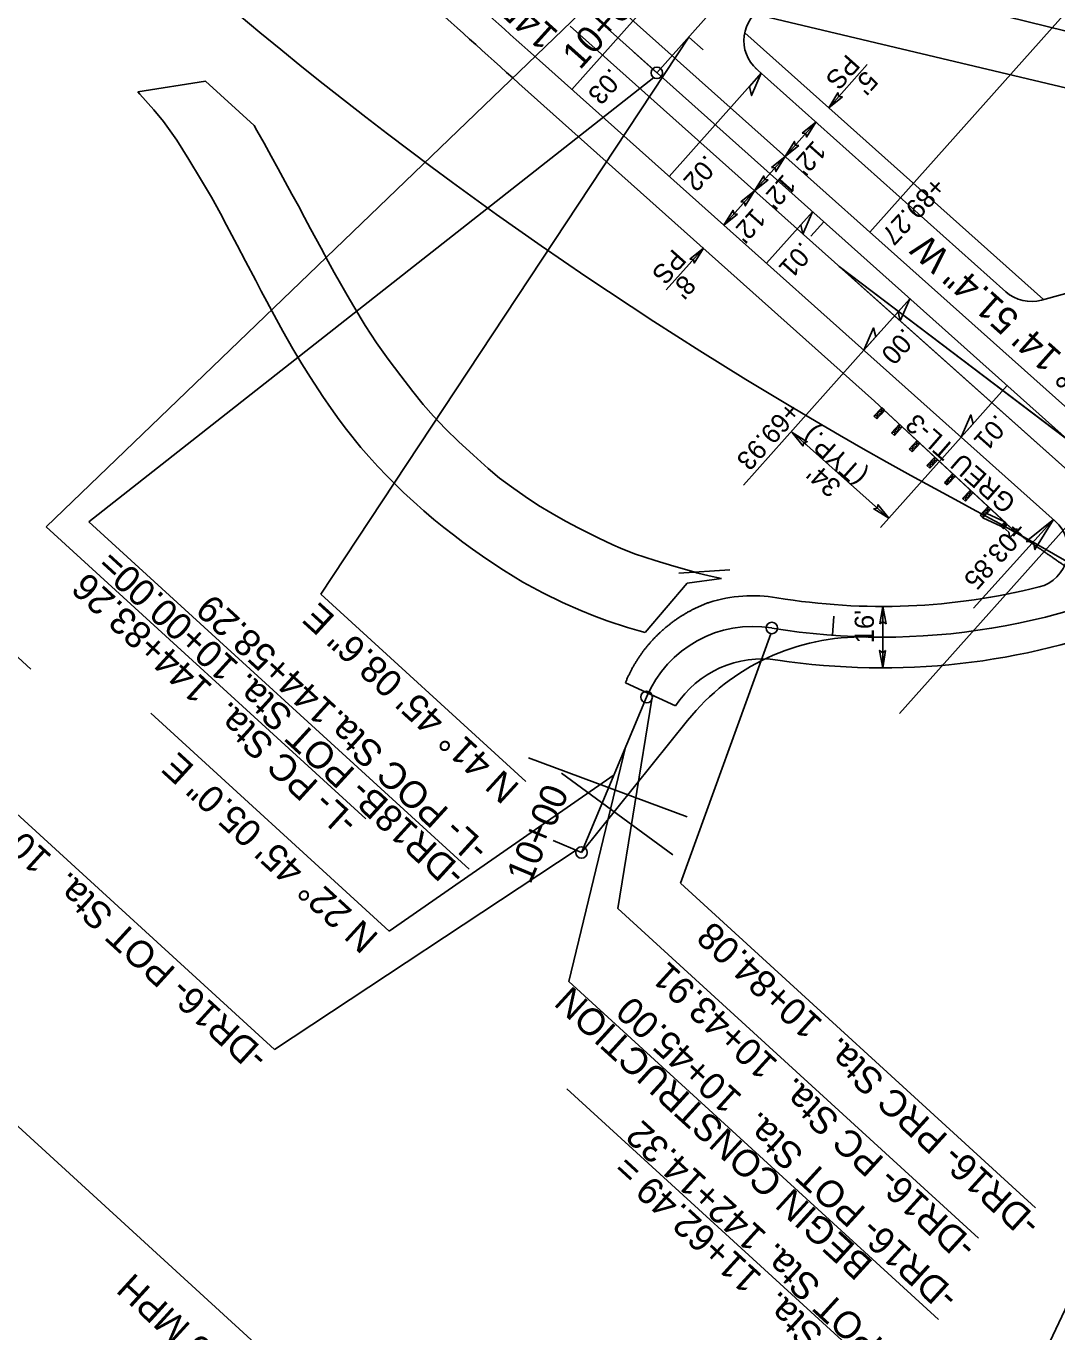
# Model space of a CAD drawing. Extents: x 472216 to 481979, y 489069 to 507339.
# Drawn here: x 476565.4 to 476834, y 500321.4 to 500661.5 of the extents above; entities that cross this region are included whole.
import ezdxf

# ---------------------------------------------------------------- set-up
doc = ezdxf.new("R2010")
doc.units = 0
for name, color, linetype in [('Exist Horizontal Alignment Point', 7, 'Continuous'), ('Old_Level_12', 7, 'Continuous'), ('Prop Drainage Structure Drop Inlet Grate 2 Narrow Slots and Sag Grates 840 24 CELL', 7, 'Continuous'), ('Prop Drainage Structure Drop Inlet Grate 2 Wide Slots and Sag Grates 840 22 Label', 7, 'Continuous'), ('Prop Drainage Structure Outlet Berm Ditch 850 10 CELL', 7, 'Continuous'), ('Prop Drainage Structure Pipe CSP 15in', 7, 'Continuous'), ('Prop Drainage Structure Pipe Plug CELL', 7, 'Continuous'), ('Prop Drainage Structure Pipe RCP 15in Class III Label', 7, 'Continuous'), ('Prop Drainage Structure Pipe RCP 24in Class III Label', 7, 'Continuous'), ('Prop Drainage Structure Tops and Inverts LABEL', 7, 'Continuous'), ('Prop Earthen Structure Head Ditch', 7, 'Continuous'), ('Prop Erosion Embankment Toe Protection CELL', 7, 'Continuous'), ('Prop Rem of Exist Asph Pvmt', 7, 'Continuous'), ('Sheet Block Revision CELL', 7, 'Continuous'), ('Sheet Clip Boundary CELL', 7, 'Continuous'), ('Sheet North Arrow Point CELL', 7, 'Continuous'), ('Sheet PE Seal Cell', 7, 'Continuous'), ('Sheet Plan And Profile CELL', 7, 'Continuous'), ('Sheet Plot Border Inside CELL', 7, 'Continuous'), ('Sheet Profile Grid Major CELL', 7, 'Continuous'), ('Sheet Profile Grid Minor CELL', 7, 'Continuous')]:
    doc.layers.add(name, color=color, linetype=linetype)

msp = doc.modelspace()

# ---------------------------------------------------------------- linework, layer by layer
at = {"layer": 'Exist Horizontal Alignment Point'}
msp.add_line((476736.62, 500216.48), (476558.13, 500379.58), dxfattribs=at)
at = {"layer": 'Old_Level_12'}
for p, q in [((476768.29, 500676.98), (476903.13, 500643.65)), ((476570.61, 500531.09), (476712.1, 500667.07)), ((477052.5, 500593.87), (476745.48, 500666.96)), ((476738.03, 500658.61), (476642.18, 500513.5)), ((476728.92, 500648.06), (476581.76, 500532.38)), ((476474.53, 500578.15), (476566.63, 500493.99)), ((476570.61, 500531.09), (476653.87, 500455.01)), ((476581.76, 500532.38), (476680.83, 500441.85)), ((476695.57, 500464.72), (476642.18, 500513.5)), ((476759.43, 500503.22), (476735.91, 500438.24)), ((476728.46, 500486.13), (476719.59, 500431.66)), ((476911.74, 500486.86), (476815.89, 500284.53)), ((476659.96, 500425.75), (476597.86, 500482.49)), ((476630.07, 500394.95), (476536.08, 500480.83)), ((476706.77, 500412.62), (476721.59, 500473.63)), ((476659.96, 500425.75), (476718.58, 500466.46)), ((476708.71, 500446.8), (476630.07, 500394.95)), ((476828.43, 500353.7), (476735.91, 500438.24)), ((476813.58, 500345.77), (476719.59, 500431.66)), ((476803.08, 500324.62), (476706.77, 500412.62)), ((476706.29, 500384.67), (476815.89, 500284.53))]:
    msp.add_line(p, q, dxfattribs=at)
for centre in [(476729.74, 500649.32), (476729.74, 500649.32), (476759.68, 500504.7), (476727.07, 500486.71), (476710.09, 500446.22)]:
    msp.add_circle(centre, 1.5, dxfattribs=at)
at = {"layer": 'Prop Drainage Structure Drop Inlet Grate 2 Narrow Slots and Sag Grates 840 24 CELL'}
for p, q in [((476787.94, 500581.84), (476752.28, 500541.89)), ((476789.95, 500533.48), (476764.81, 500555.92)), ((476809.03, 500554.41), (476787.99, 500530.84))]:
    msp.add_line(p, q, dxfattribs=at)
for points in [[(476756.91, 500649.19), (476754.41, 500643.38), (476753.83, 500645.74)], [(476770.29, 500613.12), (476767.78, 500607.31), (476767.21, 500609.67)], [(476795.65, 500590.48), (476793.15, 500584.67), (476792.57, 500587.03)], [(476783.67, 500577.05), (476786.17, 500582.86), (476786.75, 500580.5)], [(476809.03, 500554.41), (476811.53, 500560.22), (476812.11, 500557.86)], [(476767.87, 500552.07), (476765.02, 500555.65), (476768.93, 500553.23), (476767.97, 500553.02)], [(476787.33, 500536.86), (476790.17, 500533.28), (476786.26, 500535.7), (476787.22, 500535.91)]]:
    msp.add_lwpolyline(points, close=True, dxfattribs=at)
at = {"layer": 'Prop Drainage Structure Drop Inlet Grate 2 Wide Slots and Sag Grates 840 22 Label'}
for p, q in [((476707.57, 500644.98), (476731.54, 500671.83)), ((476732.94, 500622.34), (476756.91, 500649.19)), ((476758.3, 500599.69), (476770.29, 500613.12)), ((476783.67, 500577.05), (476795.65, 500590.48)), ((476809.03, 500554.41), (476821.02, 500567.84))]:
    msp.add_line(p, q, dxfattribs=at)
at = {"layer": 'Prop Drainage Structure Outlet Berm Ditch 850 10 CELL'}
for points in [[(476778.07, 500643.04), (476774.5, 500640.2), (476776.91, 500644.1), (476777.13, 500643.14)], [(476767.59, 500633.62), (476771.17, 500636.47), (476768.75, 500632.56), (476768.54, 500633.52)], [(476766.75, 500630.35), (476763.18, 500627.51), (476765.59, 500631.42), (476765.81, 500630.46)], [(476759.6, 500624.67), (476763.18, 500627.51), (476760.76, 500623.6), (476760.55, 500624.57)], [(476758.76, 500621.4), (476755.19, 500618.56), (476757.6, 500622.47), (476757.82, 500621.51)], [(476751.61, 500615.72), (476755.19, 500618.56), (476752.77, 500614.65), (476752.56, 500615.61)], [(476750.77, 500612.45), (476747.2, 500609.61), (476749.61, 500613.52), (476749.83, 500612.55)], [(476738.29, 500600.8), (476741.87, 500603.64), (476739.45, 500599.73), (476739.24, 500600.69)], [(476825.94, 500527.26), (476833.1, 500532.92), (476828.25, 500525.12), (476827.83, 500527.05)], [(476787.87, 500505.8), (476788.57, 500510.31), (476789.45, 500505.81), (476788.64, 500506.37)], [(476789.35, 500498.82), (476788.58, 500494.31), (476787.77, 500498.84), (476788.57, 500498.26)]]:
    msp.add_lwpolyline(points, close=True, dxfattribs=at)
at = {"layer": 'Prop Drainage Structure Pipe Plug CELL'}
for p, q in [((476786.48, 500563.82), (476820.73, 500531.99)), ((476788.34, 500562.09), (476786.3, 500559.89)), ((476788.05, 500560.31), (476786.3, 500559.89)), ((476789.08, 500561.41), (476787.03, 500559.21)), ((476787.03, 500559.21), (476787.32, 500560.99)), ((476787.32, 500560.99), (476789.08, 500561.41)), ((476787.32, 500560.99), (476788.05, 500560.31)), ((476788.05, 500560.31), (476788.34, 500562.09)), ((476789.08, 500561.41), (476788.05, 500560.31)), ((476788.34, 500562.09), (476789.08, 500561.41)), ((476786.3, 500559.89), (476787.03, 500559.21)), ((476792.96, 500557.8), (476790.88, 500555.56)), ((476793.69, 500557.12), (476791.61, 500554.88)), ((476791.61, 500554.88), (476791.92, 500556.68)), ((476791.92, 500556.68), (476793.69, 500557.12)), ((476791.92, 500556.68), (476792.65, 500556)), ((476792.96, 500557.8), (476792.65, 500556)), ((476792.65, 500556), (476790.88, 500555.56)), ((476790.88, 500555.56), (476791.61, 500554.88)), ((476797.57, 500553.51), (476795.5, 500551.28)), ((476797.57, 500553.51), (476797.27, 500551.71)), ((476797.27, 500551.71), (476795.5, 500551.28)), ((476795.5, 500551.28), (476796.23, 500550.6)), ((476798.31, 500552.83), (476796.23, 500550.6)), ((476796.23, 500550.6), (476796.54, 500552.39)), ((476796.54, 500552.39), (476798.31, 500552.83)), ((476796.54, 500552.39), (476797.27, 500551.71)), ((476802.19, 500549.22), (476800.12, 500547)), ((476801.89, 500547.43), (476800.12, 500547)), ((476800.12, 500547), (476800.86, 500546.32)), ((476802.92, 500548.54), (476800.86, 500546.32)), ((476800.86, 500546.32), (476801.16, 500548.11)), ((476801.16, 500548.11), (476802.92, 500548.54)), ((476801.16, 500548.11), (476801.89, 500547.43)), ((476802.19, 500549.22), (476801.89, 500547.43)), ((476802.19, 500549.22), (476802.92, 500548.54)), ((476806.81, 500544.93), (476804.67, 500542.63)), ((476806.47, 500543.1), (476804.67, 500542.63)), ((476807.54, 500544.25), (476805.4, 500541.95)), ((476805.4, 500541.95), (476805.74, 500543.78)), ((476805.74, 500543.78), (476807.54, 500544.25)), ((476805.74, 500543.78), (476806.47, 500543.1)), ((476806.81, 500544.93), (476806.47, 500543.1)), ((476804.67, 500542.63), (476805.4, 500541.95)), ((476811.42, 500540.64), (476809.38, 500538.44)), ((476812.16, 500539.96), (476810.11, 500537.76)), ((476810.4, 500539.54), (476812.16, 500539.96)), ((476811.42, 500540.64), (476811.13, 500538.86)), ((476811.13, 500538.86), (476809.38, 500538.44)), ((476809.38, 500538.44), (476810.11, 500537.76)), ((476810.11, 500537.76), (476810.4, 500539.54)), ((476810.4, 500539.54), (476811.13, 500538.86)), ((476816.04, 500536.35), (476813.95, 500534.11)), ((476816.04, 500536.35), (476815.73, 500534.55)), ((476815.73, 500534.55), (476813.95, 500534.11)), ((476813.95, 500534.11), (476814.69, 500533.43)), ((476816.77, 500535.67), (476814.69, 500533.43)), ((476814.69, 500533.43), (476815, 500535.23)), ((476814.69, 500533.43), (476819.34, 500531.24)), ((476815, 500535.23), (476816.77, 500535.67)), ((476815, 500535.23), (476815.73, 500534.55)), ((476815.73, 500534.55), (476820.36, 500532.34)), ((476820.36, 500532.34), (476819.34, 500531.24)), ((476821.09, 500531.65), (476819.34, 500531.24)), ((476819.34, 500531.24), (476819.71, 500530.9)), ((476819.34, 500531.24), (476820.07, 500530.56)), ((476819.88, 500531.01), (476820.29, 500531.46)), ((476821.41, 500529.64), (476819.88, 500531.01)), ((476820.07, 500530.56), (476820.36, 500532.34)), ((476821.09, 500531.65), (476820.07, 500530.56)), ((476820.29, 500531.46), (476820.7, 500531.92)), ((476820.7, 500531.92), (476822.23, 500530.55)), ((476821.71, 500528.22), (476821.41, 500529.64)), ((476823.68, 500530.41), (476821.71, 500528.22)), ((476822.23, 500530.55), (476823.68, 500530.41))]:
    msp.add_line(p, q, dxfattribs=at)
at = {"layer": 'Prop Drainage Structure Pipe RCP 15in Class III Label'}
for p, q in [((476897.15, 500507.92), (476715.1, 500670.43)), ((476889.16, 500498.97), (476707.11, 500661.47)), ((476897.15, 500507.92), (476777.26, 500598.86))]:
    msp.add_line(p, q, dxfattribs=at)
msp.add_lwpolyline([(477072.21, 500343.63), (476897.15, 500507.92), (476777.26, 500598.86), (476889.16, 500498.97), (477072.21, 500343.63)], dxfattribs=at)
at = {"layer": 'Prop Drainage Structure Pipe RCP 24in Class III Label'}
for p, q in [((476833.53, 500532.54), (476699.12, 500652.52)), ((476820.66, 500592.29), (476755.36, 500650.57)), ((476849.22, 500595.43), (476829.98, 500590.11)), ((476721.56, 500490.46), (476734.62, 500484.42))]:
    msp.add_line(p, q, dxfattribs=at)
for centre, radius, start, end in [((478615.62, 502799.59), 2878, 226.95205, 228.24762), ((476762.42, 500657.68), 10, 116.9863, 228.2476), ((476827.32, 500599.75), 10, 228.2476, 285.4668), ((476826.87, 500525.08), 10, 284.1586, 48.2476), ((476754.74, 500475.11), 38, 80.5296, 107.4203), ((476788.47, 500677.31), 167, 260.53, 284.1586), ((476788.47, 500677.31), 183, 261.4427, 291.2774), ((476757.22, 500469.65), 27, 81.4427, 146.8416)]:
    msp.add_arc(centre, radius, start, end, dxfattribs=at)
msp.add_spline([(476721.56, 500490.46), (476721.71, 500490.85), (476721.87, 500491.23), (476722.04, 500491.6), (476722.21, 500491.98), (476722.39, 500492.35), (476722.57, 500492.73), (476722.75, 500493.1), (476722.94, 500493.47), (476723.13, 500493.83), (476723.33, 500494.2), (476723.53, 500494.56), (476723.73, 500494.92), (476723.94, 500495.28), (476724.15, 500495.64), (476724.37, 500495.99), (476724.59, 500496.34), (476724.82, 500496.69), (476725.05, 500497.04), (476725.28, 500497.38), (476725.52, 500497.73), (476725.76, 500498.06), (476726, 500498.4), (476726.25, 500498.74), (476726.51, 500499.07), (476726.76, 500499.4), (476727.02, 500499.72), (476727.29, 500500.05), (476727.56, 500500.37), (476727.83, 500500.69), (476728.1, 500501), (476728.38, 500501.31), (476728.67, 500501.62), (476728.95, 500501.93), (476729.24, 500502.23), (476729.54, 500502.53), (476729.84, 500502.83), (476730.14, 500503.12), (476730.44, 500503.41), (476730.75, 500503.7), (476731.06, 500503.98), (476731.37, 500504.26), (476731.69, 500504.54), (476732.01, 500504.81), (476732.34, 500505.08), (476732.66, 500505.35), (476733, 500505.61), (476733.33, 500505.87), (476733.67, 500506.12), (476734.01, 500506.37), (476734.35, 500506.62), (476734.69, 500506.87), (476735.04, 500507.11), (476735.39, 500507.34), (476735.75, 500507.57), (476736.11, 500507.8), (476736.47, 500508.03), (476736.83, 500508.25), (476737.19, 500508.47), (476737.56, 500508.68), (476737.93, 500508.89), (476738.31, 500509.09), (476738.68, 500509.29), (476739.06, 500509.49), (476739.44, 500509.68), (476739.82, 500509.87), (476740.21, 500510.05), (476740.59, 500510.23), (476740.98, 500510.41), (476741.37, 500510.58), (476741.77, 500510.74), (476742.16, 500510.91), (476742.56, 500511.06), (476743.36, 500511.37)], degree=3, dxfattribs=at)
at = {"layer": 'Prop Drainage Structure Tops and Inverts LABEL'}
msp.add_line((476693.79, 500646.55), (476786.48, 500563.82), dxfattribs=at)
msp.add_arc((478615.62, 502799.59), 2886, 226.87501, 228.24762, dxfattribs=at)
at = {"layer": 'Prop Earthen Structure Head Ditch'}
for p, q in [((476612.16, 500647.16), (476594.48, 500644.33)), ((476624.84, 500635.56), (476612.16, 500647.16)), ((476735.47, 500518.95), (476748.73, 500519.89)), ((476726.66, 500503.53), (476737.59, 500516.34)), ((476737.59, 500516.34), (476746.62, 500517.61))]:
    msp.add_line(p, q, dxfattribs=at)
for points in [[(476594.48, 500644.33), (476595.02, 500643.75), (476598.68, 500639.66), (476601.22, 500636.67), (476604.67, 500631.76), (476607.81, 500626.73), (476610.85, 500621.66), (476613.72, 500616.9), (476616.08, 500612.64), (476617.63, 500609.66), (476620.35, 500604.46), (476622.55, 500600.27), (476625.22, 500595.2), (476626.66, 500592.46), (476628.1, 500589.76), (476629.52, 500587.11), (476632.31, 500581.99), (476634.88, 500577.44), (476637.23, 500573.49), (476639.47, 500569.91), (476642.7, 500565.02), (476644.89, 500561.84), (476646.98, 500558.9), (476648.86, 500556.39), (476652.59, 500551.75), (476654.68, 500549.33), (476657.01, 500546.8), (476659.37, 500544.34), (476661.53, 500542.17), (476663.75, 500540.02), (476666.3, 500537.63), (476668.99, 500535.21), (476671.64, 500532.97), (476674.22, 500530.88), (476676.72, 500528.94), (476679.19, 500527.09), (476681.71, 500525.27), (476684.3, 500523.44), (476687.03, 500521.58), (476689.74, 500519.77), (476694.83, 500516.65), (476700.03, 500513.84), (476705.15, 500511.33), (476709.92, 500509.22), (476713.33, 500507.86), (476716.75, 500506.56), (476722.08, 500504.84), (476725.14, 500503.95), (476726.66, 500503.53)], [(476746.62, 500517.61), (476743.39, 500518.28), (476740.06, 500519.11), (476739.6, 500519.25), (476736.35, 500520.18), (476734.12, 500520.84), (476729.31, 500522.29), (476723.88, 500524.03), (476720.25, 500525.49), (476718.3, 500526.36), (476714.47, 500528.15), (476709.41, 500530.72), (476705.91, 500532.55), (476702.44, 500534.53), (476698.9, 500536.65), (476695.42, 500538.93), (476691.83, 500541.43), (476688.72, 500543.77), (476685.77, 500546.27), (476681.94, 500549.73), (476678.07, 500553.29), (476674.65, 500556.62), (476671.5, 500559.86), (476668.86, 500562.91), (476666.18, 500566.3), (476663.06, 500570.35), (476659.75, 500574.75), (476656.72, 500578.98), (476653.76, 500583.47), (476650.74, 500588.43), (476649.01, 500591.41), (476647.27, 500594.46), (476645.69, 500597.26), (476644.08, 500600.19), (476642.23, 500603.61), (476639.51, 500608.68), (476637.94, 500611.65), (476636.33, 500614.64), (476634.65, 500617.72), (476632.91, 500620.94), (476631.1, 500624.27), (476629.26, 500627.62), (476627.38, 500630.97), (476625.54, 500634.29), (476624.84, 500635.56)]]:
    msp.add_lwpolyline(points, dxfattribs=at)
at = {"layer": 'Prop Erosion Embankment Toe Protection CELL'}
for p, q in [((476830.45, 500590.25), (476752.63, 500659.72)), ((476786.48, 500563.82), (476693.79, 500646.55)), ((476786.48, 500563.82), (476823.11, 500529.78))]:
    msp.add_line(p, q, dxfattribs=at)
msp.add_arc((478615.62, 502799.59), 2886, 226.87501, 228.24762, dxfattribs=at)
msp.add_spline([(476835.96, 500520.91), (476835.67, 500521.11), (476835.31, 500521.36), (476834.95, 500521.61), (476834.59, 500521.85), (476834.23, 500522.1), (476833.87, 500522.35), (476833.51, 500522.6), (476833.15, 500522.84), (476832.8, 500523.09), (476832.44, 500523.34), (476832.08, 500523.59), (476831.72, 500523.84), (476831.36, 500524.08), (476831, 500524.33), (476830.64, 500524.58), (476830.29, 500524.83), (476829.93, 500525.07), (476829.57, 500525.32), (476829.21, 500525.57), (476828.85, 500525.82), (476828.49, 500526.06), (476828.13, 500526.31), (476827.78, 500526.56), (476827.42, 500526.81), (476827.06, 500527.05), (476826.7, 500527.3), (476826.34, 500527.55), (476825.98, 500527.8), (476825.62, 500528.04), (476825.27, 500528.29), (476824.91, 500528.54), (476824.55, 500528.79), (476824.19, 500529.04), (476823.83, 500529.28), (476823.11, 500529.78)], degree=3, dxfattribs=at)
at = {"layer": 'Sheet Block Revision CELL'}
for p, q in [((476785.22, 500607.84), (476850.07, 500680.49)), ((476784.53, 500651.44), (476774.5, 500640.2)), ((476771.17, 500636.47), (476763.18, 500627.51)), ((476763.18, 500627.51), (476747.2, 500609.61)), ((476741.87, 500603.64), (476732.17, 500592.78)), ((476833.1, 500532.92), (476812.23, 500509.84)), ((476788.58, 500494.31), (476788.57, 500510.31))]:
    msp.add_line(p, q, dxfattribs=at)
at = {"layer": 'Sheet Clip Boundary CELL'}
for p, q in [((476710.09, 500446.22), (476737.75, 500480.63)), ((476737.63, 500455.54), (476696.3, 500470.88)), ((476704.86, 500466.93), (476733.94, 500445.58))]:
    msp.add_line(p, q, dxfattribs=at)
msp.add_arc((476783.13, 500444.15), 58.22, 88.6881, 141.2117, dxfattribs=at)
at = {"layer": 'Sheet North Arrow Point CELL'}
for p, q in [((477070.66, 500345.01), (476711.11, 500665.95)), ((476729.74, 500649.32), (476745.48, 500666.96)), ((476710.09, 500446.22), (476727.07, 500486.71))]:
    msp.add_line(p, q, dxfattribs=at)
for centre, radius, start, end in [((477327.21, 501507.62), 1100, 218.24077, 241.8577), ((476289.55, 499567.71), 1100, 48.4381, 61.8577), ((476788.47, 500677.31), 175, 260.5299, 298.1982), ((476754.74, 500475.11), 30, 80.5299, 157.2486)]:
    msp.add_arc(centre, radius, start, end, dxfattribs=at)
at = {"layer": 'Sheet PE Seal Cell'}
for p, q in [((476738.03, 500658.61), (476741.76, 500655.28)), ((476773.22, 500610.51), (476769.89, 500606.78)), ((476775.48, 500502.8), (476775.85, 500507.78))]:
    msp.add_line(p, q, dxfattribs=at)
at = {"layer": 'Sheet Plot Border Inside CELL'}
msp.add_line((476792.94, 500482.43), (476903.73, 500606.54), dxfattribs=at)
at = {"layer": 'Sheet Profile Grid Minor CELL'}
for p, q in [((476729.74, 500649.32), (476723.77, 500654.65)), ((476710.09, 500446.22), (476702.71, 500449.31))]:
    msp.add_line(p, q, dxfattribs=at)

# ---------------------------------------------------------------- texts
at = {"layer": 'Old_Level_12'}
for s, p in [('-DR18B- POT Sta. 10+00.00=', (476680.28, 500441.24)), ('-L- PC Sta.  144+83.26', (476652.3, 500454.82)), ('-L- POC Sta.144+58.29    ', (476686.26, 500447.79)), ('-DR16- POT Sta.  10+00.00', (476628.91, 500393.6)), ('-DR16- PRC Sta.  10+84.08', (476830.12, 500350.2)), ('-DR16- PC Sta.  10+43.91', (476813.46, 500344.26)), ('BEGIN CONSTRUCTION', (476786.4, 500339.51)), ('-DR16- POT Sta.  10+45.00', (476808.74, 500331.13)), ('-L- POT Sta. 142+14.32', (476799.37, 500309.65)), ('-DR26- POT Sta.  11+62.49 = ', (476813.89, 500284.36))]:
    msp.add_text(s, height=7, rotation=137.58, dxfattribs=at).set_placement(p)
at = {"layer": 'Prop Drainage Structure Drop Inlet Grate 2 Narrow Slots and Sag Grates 840 24 CELL'}
for s, rotation, p in [('.03', 228.2476, (476717.64, 500650.84)), ('.02', 228.2476, (476742.48, 500628.21)), ('.01', 228.2476, (476767.37, 500605.63)), ('.00', 228.2476, (476794.03, 500583.13)), ('+69.93', 228.2476, (476763.91, 500564.04)), ('.01', 228.2476, (476818.18, 500560.63)), ('(TYP.)', 138.2476, (476784.86, 500544.82)), ("34'", 138.2476, (476778.13, 500542.04))]:
    msp.add_text(s, height=5, rotation=rotation, dxfattribs=at).set_placement(p)
at = {"layer": 'Prop Drainage Structure Pipe CSP 15in'}
for s, rotation, p in [('PS', 228.2476, (476779.32, 500654.44)), ("5'", 228.2476, (476784.05, 500650.22)), ("12'", 228.2476, (476770.63, 500631.99)), ("12'", 228.2476, (476762.76, 500623.18)), ('+89.27', 227.4326, (476801.81, 500622.59)), ("12'", 228.2476, (476754.9, 500614.37)), ('PS', 228.2476, (476734.05, 500603.73)), ("8'", 228.2476, (476736.58, 500597.04)), ('+03.85', 228.0815, (476823.13, 500532.93)), ("16'", 90.034, (476786.29, 500500.69))]:
    msp.add_text(s, height=5, rotation=rotation, dxfattribs=at).set_placement(p)
at = {"layer": 'Prop Drainage Structure Pipe Plug CELL'}
msp.add_text('GREU TL-3', height=5, rotation=138.8963, dxfattribs=at).set_placement((476823.65, 500537.88))
at = {"layer": 'Prop Rem of Exist Asph Pvmt'}
msp.add_text('DS = 15 MPH', height=7, rotation=137.58, dxfattribs=at).set_placement((476635.68, 500298.27))
at = {"layer": 'Sheet Plan And Profile CELL'}
for s, rotation, p in [('N 48%%d 14\' 51.4" W', 138.2476, (476855.08, 500558.54)), ('N 41%%d 45\' 08.6" E', 137.58, (476694.28, 500463.59)), ('N 22%%d 45\' 05.0" E', 137.58, (476657.59, 500424.61))]:
    msp.add_text(s, height=7, rotation=rotation, dxfattribs=at).set_placement(p)
at = {"layer": 'Sheet Profile Grid Major CELL'}
for s, rotation, p in [('145+00', 137.9123, (476704.44, 500659.78)), ('10+00', 48.2476, (476709.7, 500649.87)), ('10+00', 67.2486, (476696.76, 500437.7))]:
    msp.add_text(s, height=7, rotation=rotation, dxfattribs=at).set_placement(p)

doc.saveas('drawing.dxf')
